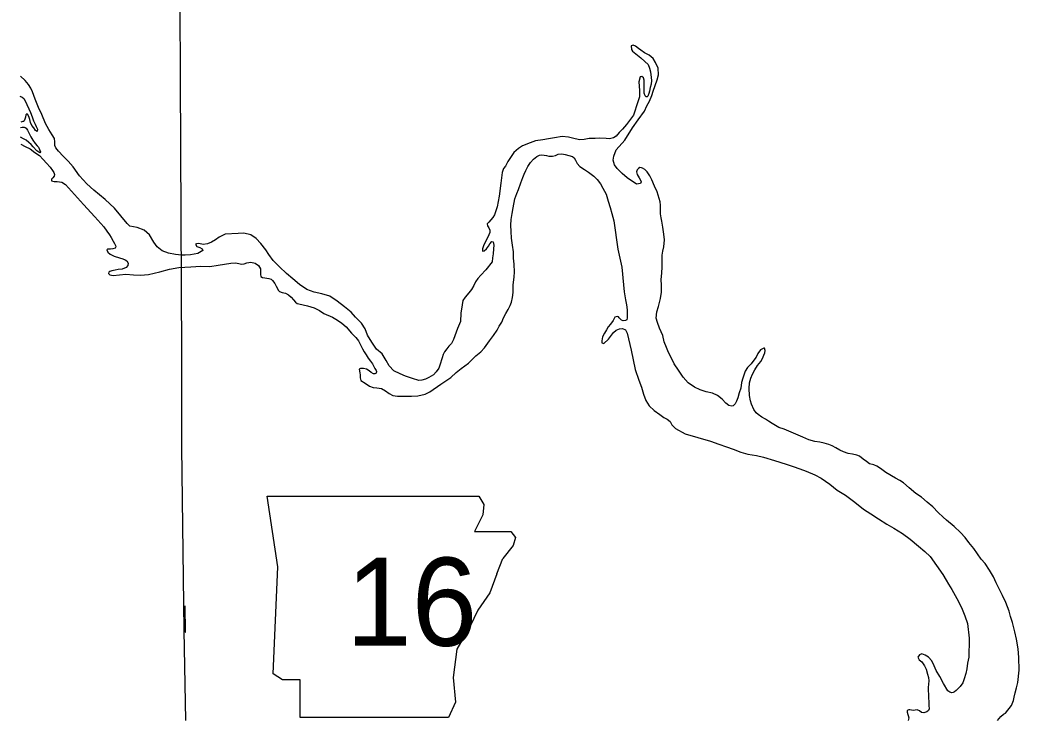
# Model space of a CAD drawing. Extents: x -939622 to -934222, y 1383701 to 1385301.
# Drawn here: x -936571.31 to -936549.78, y 1384744.98 to 1384760.03 of the extents above; entities that cross this region are included whole.
import ezdxf

# ---------------------------------------------------------------- set-up
doc = ezdxf.new("R2010")
doc.units = 0
for name, color, linetype in [('Level 1', 7, 'Continuous'), ('Level 2', 7, 'Continuous'), ('Level 21', 7, 'Continuous'), ('Level 6', 7, 'Continuous'), ('Level 9', 7, 'Continuous')]:
    doc.layers.add(name, color=color, linetype=linetype)

msp = doc.modelspace()

# ---------------------------------------------------------------- linework, layer by layer
at = {"layer": 'Level 1'}
msp.add_lwpolyline([(-936567.757, 1384747.397), (-936567.752, 1384746.833)], dxfattribs=at)
at = {"layer": 'Level 2'}
msp.add_lwpolyline([(-936567.737, 1384744.926), (-936567.771, 1384746.876), (-936567.824, 1384750.816), (-936567.827, 1384752.803), (-936567.851, 1384758.771), (-936567.887, 1384766.755), (-936567.936, 1384774.76), (-936567.955, 1384782.78), (-936568.042, 1384790.49)], dxfattribs=at)
at = {"layer": 'Level 21'}
for p, q in [((-936565.757, 1384748.241), (-936565.985, 1384749.763)), ((-936565.985, 1384749.763), (-936561.421, 1384749.761)), ((-936561.421, 1384749.761), (-936561.316, 1384749.586)), ((-936561.417, 1384749.763), (-936561.417, 1384749.763)), ((-936561.316, 1384749.586), (-936561.341, 1384749.357)), ((-936561.341, 1384749.357), (-936561.519, 1384749.002)), ((-936561.519, 1384749.002), (-936560.732, 1384749.002)), ((-936560.732, 1384749.002), (-936560.63, 1384748.875)), ((-936560.63, 1384748.875), (-936560.681, 1384748.698)), ((-936560.681, 1384748.698), (-936560.91, 1384748.418)), ((-936561.036, 1384748.088), (-936560.91, 1384748.418)), ((-936565.858, 1384745.931), (-936565.757, 1384748.241)), ((-936561.036, 1384748.088), (-936561.189, 1384747.682)), ((-936561.189, 1384747.682), (-936561.442, 1384747.302)), ((-936561.442, 1384747.302), (-936561.62, 1384746.947)), ((-936561.62, 1384746.947), (-936561.899, 1384746.464)), ((-936561.899, 1384746.464), (-936561.975, 1384745.855)), ((-936565.655, 1384745.805), (-936565.858, 1384745.931)), ((-936565.274, 1384745.805), (-936565.655, 1384745.805)), ((-936565.274, 1384744.993), (-936565.274, 1384745.805)), ((-936561.975, 1384745.855), (-936561.925, 1384745.322)), ((-936561.925, 1384745.322), (-936562.077, 1384744.993)), ((-936562.077, 1384744.993), (-936565.274, 1384744.993))]:
    msp.add_line(p, q, dxfattribs=at)
at = {"layer": 'Level 6'}
msp.add_lwpolyline([(-936567.752, 1384746.833), (-936567.747, 1384746.833), (-936567.757, 1384747.397)], dxfattribs=at)
at = {"layer": 'Level 9'}
for points in [[(-936557.555, 1384758.85), (-936557.562, 1384758.988), (-936557.613, 1384759.11), (-936557.669, 1384759.199), (-936557.754, 1384759.272), (-936557.854, 1384759.321), (-936557.931, 1384759.376), (-936557.98, 1384759.417), (-936558.05, 1384759.463), (-936558.095, 1384759.489), (-936558.14, 1384759.473), (-936558.135, 1384759.395), (-936558.11, 1384759.36), (-936558.037, 1384759.298), (-936557.933, 1384759.217), (-936557.844, 1384759.138), (-936557.776, 1384759.07), (-936557.742, 1384758.993), (-936557.722, 1384758.915), (-936557.707, 1384758.789), (-936557.702, 1384758.723), (-936557.712, 1384758.645), (-936557.729, 1384758.575), (-936557.742, 1384758.497), (-936557.758, 1384758.442), (-936557.781, 1384758.387), (-936557.793, 1384758.372), (-936557.814, 1384758.375), (-936557.841, 1384758.392), (-936557.861, 1384758.455), (-936557.862, 1384758.527), (-936557.864, 1384758.581), (-936557.86, 1384758.671), (-936557.861, 1384758.731), (-936557.872, 1384758.785), (-936557.908, 1384758.814), (-936557.95, 1384758.807), (-936557.977, 1384758.696), (-936557.964, 1384758.506), (-936557.958, 1384758.374), (-936557.994, 1384758.262), (-936558.025, 1384758.177), (-936558.061, 1384758.062), (-936558.092, 1384757.974), (-936558.24, 1384757.775), (-936558.327, 1384757.674), (-936558.398, 1384757.603), (-936558.465, 1384757.527), (-936558.524, 1384757.492), (-936558.607, 1384757.469), (-936558.682, 1384757.476), (-936558.829, 1384757.482), (-936558.919, 1384757.474), (-936559.048, 1384757.471), (-936559.156, 1384757.456), (-936559.245, 1384757.445), (-936559.348, 1384757.467), (-936559.49, 1384757.506), (-936559.628, 1384757.517), (-936559.792, 1384757.489), (-936559.923, 1384757.465), (-936560.043, 1384757.448), (-936560.204, 1384757.423), (-936560.314, 1384757.378), (-936560.483, 1384757.314), (-936560.569, 1384757.258), (-936560.669, 1384757.171), (-936560.802, 1384756.976), (-936560.847, 1384756.875), (-936560.891, 1384756.826), (-936560.922, 1384756.744), (-936560.95, 1384756.512), (-936560.988, 1384756.229), (-936561.03, 1384755.999), (-936561.089, 1384755.83), (-936561.12, 1384755.769), (-936561.164, 1384755.72), (-936561.205, 1384755.671), (-936561.243, 1384755.634), (-936561.239, 1384755.595), (-936561.205, 1384755.55), (-936561.186, 1384755.497), (-936561.185, 1384755.449), (-936561.205, 1384755.4), (-936561.322, 1384755.163), (-936561.344, 1384755.099), (-936561.343, 1384755.048), (-936561.31, 1384755.049), (-936561.26, 1384755.095), (-936561.214, 1384755.156), (-936561.185, 1384755.205), (-936561.147, 1384755.251), (-936561.114, 1384755.249), (-936561.1, 1384755.177), (-936561.107, 1384755.093), (-936561.114, 1384754.99), (-936561.127, 1384754.9), (-936561.139, 1384754.812), (-936561.273, 1384754.644), (-936561.384, 1384754.53), (-936561.443, 1384754.453)], [(-936555.417, 1384752.577), (-936555.347, 1384752.666), (-936555.313, 1384752.733), (-936555.281, 1384752.8), (-936555.259, 1384752.855), (-936555.251, 1384752.906), (-936555.264, 1384752.951), (-936555.285, 1384752.953), (-936555.353, 1384752.919), (-936555.411, 1384752.836), (-936555.448, 1384752.763), (-936555.497, 1384752.693), (-936555.556, 1384752.616), (-936555.632, 1384752.539), (-936555.684, 1384752.46), (-936555.731, 1384752.305), (-936555.762, 1384752.215), (-936555.78, 1384752.088), (-936555.813, 1384751.988), (-936555.844, 1384751.882), (-936555.872, 1384751.812), (-936555.898, 1384751.751), (-936555.941, 1384751.708), (-936555.974, 1384751.707), (-936556.035, 1384751.721), (-936556.102, 1384751.768), (-936556.179, 1384751.853), (-936556.283, 1384751.932), (-936556.386, 1384751.983), (-936556.521, 1384752.016), (-936556.657, 1384752.055), (-936556.773, 1384752.11), (-936556.913, 1384752.206), (-936557.018, 1384752.326), (-936557.12, 1384752.48), (-936557.213, 1384752.619), (-936557.302, 1384752.795), (-936557.336, 1384752.86), (-936557.378, 1384752.967), (-936557.426, 1384753.092), (-936557.459, 1384753.224), (-936557.529, 1384753.388), (-936557.574, 1384753.504), (-936557.6, 1384753.602), (-936557.591, 1384753.735), (-936557.552, 1384753.853), (-936557.505, 1384754.026), (-936557.49, 1384754.161), (-936557.488, 1384754.315), (-936557.491, 1384754.432), (-936557.479, 1384754.57), (-936557.471, 1384754.706), (-936557.471, 1384754.856), (-936557.471, 1384754.958), (-936557.458, 1384755.043), (-936557.439, 1384755.14), (-936557.425, 1384755.287), (-936557.44, 1384755.41), (-936557.461, 1384755.563), (-936557.479, 1384755.689), (-936557.496, 1384755.767), (-936557.507, 1384755.853), (-936557.509, 1384755.941), (-936557.506, 1384756.034), (-936557.516, 1384756.109), (-936557.581, 1384756.321), (-936557.635, 1384756.446), (-936557.696, 1384756.583), (-936557.74, 1384756.669), (-936557.793, 1384756.755), (-936557.848, 1384756.805), (-936557.893, 1384756.834), (-936557.921, 1384756.842), (-936557.957, 1384756.847), (-936557.986, 1384756.825), (-936558.01, 1384756.801), (-936558.027, 1384756.755), (-936558.01, 1384756.698), (-936557.967, 1384756.63), (-936557.938, 1384756.577), (-936557.928, 1384756.541), (-936557.943, 1384756.505), (-936558.023, 1384756.491), (-936558.224, 1384756.624), (-936558.334, 1384756.721), (-936558.445, 1384756.827), (-936558.498, 1384756.904), (-936558.527, 1384757.008), (-936558.517, 1384757.092), (-936558.464, 1384757.232), (-936558.28, 1384757.435), (-936558.112, 1384757.703), (-936557.987, 1384757.875), (-936557.851, 1384758.064), (-936557.806, 1384758.179), (-936557.742, 1384758.277), (-936557.694, 1384758.399), (-936557.667, 1384758.498), (-936557.625, 1384758.614), (-936557.577, 1384758.738), (-936557.555, 1384758.85)], [(-936570.762, 1384757.797), (-936570.845, 1384757.994), (-936570.914, 1384758.14), (-936570.985, 1384758.324), (-936571.04, 1384758.479), (-936571.081, 1384758.563), (-936571.133, 1384758.639), (-936571.201, 1384758.725), (-936571.3, 1384758.819)], [(-936571.313, 1384758.386), (-936571.268, 1384758.369), (-936571.228, 1384758.34), (-936571.2, 1384758.283), (-936571.083, 1384758.033), (-936571.054, 1384757.944), (-936571.025, 1384757.857), (-936570.987, 1384757.786), (-936570.965, 1384757.735), (-936570.933, 1384757.679), (-936570.944, 1384757.625), (-936570.978, 1384757.645), (-936571.018, 1384757.701), (-936571.055, 1384757.757), (-936571.087, 1384757.823), (-936571.103, 1384757.886), (-936571.123, 1384757.948), (-936571.148, 1384757.999), (-936571.163, 1384758.007), (-936571.187, 1384757.986), (-936571.194, 1384757.938), (-936571.205, 1384757.892), (-936571.222, 1384757.853), (-936571.234, 1384757.843), (-936571.249, 1384757.84), (-936571.297, 1384757.827)], [(-936561.443, 1384754.453), (-936561.495, 1384754.383), (-936561.535, 1384754.304), (-936561.581, 1384754.222), (-936561.639, 1384754.145), (-936561.715, 1384754.05), (-936561.767, 1384753.983), (-936561.786, 1384753.886), (-936561.811, 1384753.711), (-936561.822, 1384753.53), (-936561.887, 1384753.379), (-936561.969, 1384753.142), (-936562.014, 1384753.054), (-936562.067, 1384752.996), (-936562.114, 1384752.937), (-936562.163, 1384752.873), (-936562.195, 1384752.815), (-936562.214, 1384752.749), (-936562.264, 1384752.591), (-936562.289, 1384752.521), (-936562.341, 1384752.442), (-936562.403, 1384752.38), (-936562.5, 1384752.318), (-936562.575, 1384752.286), (-936562.649, 1384752.266), (-936562.718, 1384752.256), (-936562.851, 1384752.301), (-936563.002, 1384752.351), (-936563.117, 1384752.397), (-936563.256, 1384752.463), (-936563.355, 1384752.572), (-936563.424, 1384752.69), (-936563.508, 1384752.833), (-936563.627, 1384752.935), (-936563.73, 1384753.08), (-936563.82, 1384753.234), (-936563.875, 1384753.371), (-936563.953, 1384753.496), (-936564.082, 1384753.625), (-936564.177, 1384753.731), (-936564.318, 1384753.845), (-936564.48, 1384753.967), (-936564.635, 1384754.075), (-936564.81, 1384754.128), (-936564.973, 1384754.163), (-936565.133, 1384754.216), (-936565.292, 1384754.327), (-936565.436, 1384754.447), (-936565.57, 1384754.567), (-936565.721, 1384754.708), (-936565.856, 1384754.846), (-936565.949, 1384754.973), (-936566.014, 1384755.074), (-936566.119, 1384755.212), (-936566.224, 1384755.315), (-936566.337, 1384755.397), (-936566.488, 1384755.435), (-936566.613, 1384755.426), (-936566.889, 1384755.411), (-936567.019, 1384755.348), (-936567.102, 1384755.292), (-936567.187, 1384755.236), (-936567.27, 1384755.201), (-936567.366, 1384755.186), (-936567.456, 1384755.208), (-936567.507, 1384755.207), (-936567.531, 1384755.197), (-936567.503, 1384755.144), (-936567.436, 1384755.124), (-936567.388, 1384755.093), (-936567.372, 1384755.063), (-936567.481, 1384754.994), (-936567.639, 1384754.963), (-936567.756, 1384754.961), (-936567.831, 1384754.962), (-936567.963, 1384754.974), (-936568.111, 1384755.003), (-936568.247, 1384755.051), (-936568.357, 1384755.139), (-936568.425, 1384755.237), (-936568.522, 1384755.394), (-936568.636, 1384755.499), (-936568.784, 1384755.553), (-936568.943, 1384755.582), (-936569.005, 1384755.641), (-936569.273, 1384755.971), (-936569.479, 1384756.159), (-936569.724, 1384756.364), (-936569.874, 1384756.498), (-936570.031, 1384756.669), (-936570.167, 1384756.861), (-936570.278, 1384756.988), (-936570.383, 1384757.094), (-936570.484, 1384757.203), (-936570.537, 1384757.273), (-936570.559, 1384757.321), (-936570.561, 1384757.399), (-936570.572, 1384757.471), (-936570.616, 1384757.551), (-936570.69, 1384757.667), (-936570.762, 1384757.797)], [(-936571.303, 1384757.712), (-936571.264, 1384757.716), (-936571.225, 1384757.72), (-936571.198, 1384757.715), (-936571.177, 1384757.7), (-936571.149, 1384757.653), (-936571.114, 1384757.579), (-936571.076, 1384757.507), (-936571.039, 1384757.439), (-936570.986, 1384757.368), (-936570.943, 1384757.318), (-936570.915, 1384757.289), (-936570.89, 1384757.238), (-936570.868, 1384757.188), (-936570.882, 1384757.166), (-936570.949, 1384757.21), (-936571.026, 1384757.298), (-936571.069, 1384757.348), (-936571.121, 1384757.389), (-936571.182, 1384757.436), (-936571.237, 1384757.468), (-936571.301, 1384757.505)], [(-936571.294, 1384757.352), (-936571.203, 1384757.303), (-936571.094, 1384757.251), (-936570.99, 1384757.176), (-936570.896, 1384757.106), (-936570.816, 1384757.023), (-936570.739, 1384756.941), (-936570.659, 1384756.853), (-936570.612, 1384756.782), (-936570.587, 1384756.743), (-936570.571, 1384756.698), (-936570.573, 1384756.665), (-936570.608, 1384756.625), (-936570.635, 1384756.598), (-936570.634, 1384756.565), (-936570.579, 1384756.545), (-936570.51, 1384756.547), (-936570.414, 1384756.534), (-936570.329, 1384756.482), (-936569.941, 1384756.052), (-936569.701, 1384755.787), (-936569.507, 1384755.572), (-936569.438, 1384755.474), (-936569.383, 1384755.397), (-936569.345, 1384755.338), (-936569.304, 1384755.264), (-936569.276, 1384755.211), (-936569.254, 1384755.166), (-936569.244, 1384755.136), (-936569.259, 1384755.109), (-936569.315, 1384755.095), (-936569.36, 1384755.091), (-936569.405, 1384755.087), (-936569.429, 1384755.087), (-936569.441, 1384755.071), (-936569.421, 1384755.021), (-936569.37, 1384754.98), (-936569.282, 1384754.94), (-936569.17, 1384754.903), (-936569.094, 1384754.881), (-936569.046, 1384754.861), (-936569.009, 1384754.835), (-936568.984, 1384754.785), (-936568.986, 1384754.739), (-936569.024, 1384754.693), (-936569.113, 1384754.658), (-936569.194, 1384754.647), (-936569.265, 1384754.637), (-936569.331, 1384754.62), (-936569.379, 1384754.607), (-936569.396, 1384754.594), (-936569.404, 1384754.564), (-936569.38, 1384754.532), (-936569.308, 1384754.524), (-936569.029, 1384754.552), (-936568.864, 1384754.538), (-936568.714, 1384754.529), (-936568.541, 1384754.545), (-936568.299, 1384754.602), (-936568.091, 1384754.658), (-936567.888, 1384754.693), (-936567.63, 1384754.705), (-936567.412, 1384754.722), (-936567.223, 1384754.718), (-936567.043, 1384754.74), (-936566.906, 1384754.764), (-936566.772, 1384754.785), (-936566.67, 1384754.791), (-936566.598, 1384754.777), (-936566.537, 1384754.767), (-936566.484, 1384754.771), (-936566.424, 1384754.796), (-936566.335, 1384754.808), (-936566.247, 1384754.789), (-936566.174, 1384754.739), (-936566.13, 1384754.665), (-936566.132, 1384754.602), (-936566.13, 1384754.539), (-936566.12, 1384754.497), (-936566.087, 1384754.474), (-936566.033, 1384754.469), (-936565.948, 1384754.459), (-936565.9, 1384754.439), (-936565.869, 1384754.41), (-936565.823, 1384754.351), (-936565.792, 1384754.294), (-936565.763, 1384754.241), (-936565.751, 1384754.208), (-936565.717, 1384754.173), (-936565.665, 1384754.156), (-936565.59, 1384754.143), (-936565.523, 1384754.102), (-936565.471, 1384754.055), (-936565.416, 1384753.999), (-936565.373, 1384753.946), (-936565.342, 1384753.92), (-936565.3, 1384753.912), (-936565.113, 1384753.868), (-936564.971, 1384753.826), (-936564.861, 1384753.763), (-936564.767, 1384753.702)], [(-936564.767, 1384753.702), (-936564.579, 1384753.622), (-936564.473, 1384753.561), (-936564.375, 1384753.492), (-936564.281, 1384753.416), (-936564.169, 1384753.274), (-936564.074, 1384753.186), (-936564.018, 1384753.115), (-936563.971, 1384753.026), (-936563.933, 1384752.943), (-936563.896, 1384752.872), (-936563.855, 1384752.809), (-936563.806, 1384752.738), (-936563.762, 1384752.673), (-936563.719, 1384752.614), (-936563.678, 1384752.543), (-936563.665, 1384752.516), (-936563.653, 1384752.495), (-936563.637, 1384752.472), (-936563.631, 1384752.448), (-936563.639, 1384752.415), (-936563.663, 1384752.402), (-936563.695, 1384752.398), (-936563.741, 1384752.427), (-936563.784, 1384752.465), (-936563.848, 1384752.503), (-936563.911, 1384752.516), (-936563.974, 1384752.515), (-936564.004, 1384752.502), (-936563.99, 1384752.421), (-936563.983, 1384752.376), (-936563.981, 1384752.313), (-936563.965, 1384752.26), (-936563.876, 1384752.196), (-936563.782, 1384752.138), (-936563.703, 1384752.103), (-936563.625, 1384752.096), (-936563.571, 1384752.094), (-936563.523, 1384752.087), (-936563.432, 1384752.035), (-936563.353, 1384751.976), (-936563.28, 1384751.936), (-936563.177, 1384751.92), (-936563.054, 1384751.92), (-936562.979, 1384751.916), (-936562.875, 1384751.921), (-936562.74, 1384751.928), (-936562.582, 1384751.964), (-936562.481, 1384752.009), (-936562.242, 1384752.177), (-936562.027, 1384752.32), (-936561.912, 1384752.428), (-936561.807, 1384752.512), (-936561.65, 1384752.63), (-936561.557, 1384752.719), (-936561.486, 1384752.79), (-936561.378, 1384752.873), (-936561.299, 1384752.96), (-936561.191, 1384753.109), (-936561.107, 1384753.229), (-936561.026, 1384753.339), (-936560.983, 1384753.427), (-936560.931, 1384753.515), (-936560.892, 1384753.606), (-936560.843, 1384753.701), (-936560.791, 1384753.789), (-936560.748, 1384753.877), (-936560.72, 1384753.947), (-936560.701, 1384754.047), (-936560.686, 1384754.155), (-936560.682, 1384754.234), (-936560.681, 1384754.312), (-936560.661, 1384754.493), (-936560.652, 1384754.595), (-936560.665, 1384754.766), (-936560.677, 1384754.892), (-936560.677, 1384755.033), (-936560.701, 1384755.174), (-936560.72, 1384755.327), (-936560.727, 1384755.471), (-936560.733, 1384755.609), (-936560.727, 1384755.73), (-936560.703, 1384755.857), (-936560.682, 1384755.977), (-936560.651, 1384756.174), (-936560.608, 1384756.286), (-936560.571, 1384756.374), (-936560.518, 1384756.516), (-936560.473, 1384756.635), (-936560.445, 1384756.708), (-936560.408, 1384756.787), (-936560.371, 1384756.869), (-936560.313, 1384756.957), (-936560.246, 1384757.031), (-936560.172, 1384757.084), (-936560.119, 1384757.115), (-936560.065, 1384757.122), (-936560.017, 1384757.117), (-936559.969, 1384757.107), (-936559.914, 1384757.096), (-936559.839, 1384757.095)], [(-936559.839, 1384757.095), (-936559.771, 1384757.108), (-936559.714, 1384757.137), (-936559.637, 1384757.141), (-936559.564, 1384757.128), (-936559.483, 1384757.109), (-936559.407, 1384757.084), (-936559.368, 1384757.06), (-936559.337, 1384757.004), (-936559.305, 1384756.933), (-936559.246, 1384756.868), (-936559.146, 1384756.807), (-936559.061, 1384756.752), (-936558.945, 1384756.665), (-936558.877, 1384756.588), (-936558.803, 1384756.5), (-936558.749, 1384756.402), (-936558.683, 1384756.274), (-936558.635, 1384756.122), (-936558.59, 1384755.99), (-936558.557, 1384755.859), (-936558.517, 1384755.697), (-936558.43, 1384755.092), (-936558.343, 1384754.7), (-936558.304, 1384754.32), (-936558.288, 1384754.17), (-936558.26, 1384753.996), (-936558.242, 1384753.891), (-936558.225, 1384753.783), (-936558.228, 1384753.66), (-936558.226, 1384753.606), (-936558.235, 1384753.567), (-936558.264, 1384753.554), (-936558.312, 1384753.541), (-936558.348, 1384753.555), (-936558.397, 1384753.611), (-936558.416, 1384753.628), (-936558.446, 1384753.637), (-936558.491, 1384753.621), (-936558.528, 1384753.551), (-936558.586, 1384753.474), (-936558.633, 1384753.416), (-936558.67, 1384753.352), (-936558.716, 1384753.276), (-936558.759, 1384753.196), (-936558.772, 1384753.115), (-936558.771, 1384753.067), (-936558.729, 1384753.056), (-936558.629, 1384753.148), (-936558.568, 1384753.234), (-936558.519, 1384753.292), (-936558.463, 1384753.339), (-936558.392, 1384753.373), (-936558.326, 1384753.381), (-936558.262, 1384753.349), (-936558.225, 1384753.275), (-936558.138, 1384752.91), (-936558.056, 1384752.491), (-936557.975, 1384752.262), (-936557.921, 1384752.116), (-936557.875, 1384751.964), (-936557.827, 1384751.829), (-936557.752, 1384751.714), (-936557.648, 1384751.608), (-936557.526, 1384751.521), (-936557.434, 1384751.457), (-936557.365, 1384751.422), (-936557.303, 1384751.37), (-936557.266, 1384751.301), (-936557.183, 1384751.222), (-936556.976, 1384751.107), (-936556.433, 1384750.951), (-936556.251, 1384750.886), (-936556.085, 1384750.827), (-936555.943, 1384750.779), (-936555.777, 1384750.714), (-936555.626, 1384750.669), (-936555.442, 1384750.641), (-936555.288, 1384750.605), (-936555.05, 1384750.533), (-936554.802, 1384750.454), (-936554.651, 1384750.404), (-936554.503, 1384750.35), (-936554.367, 1384750.299), (-936554.179, 1384750.222), (-936554.048, 1384750.15), (-936553.862, 1384750.019), (-936553.7, 1384749.891), (-936553.518, 1384749.784), (-936553.319, 1384749.632), (-936553.133, 1384749.486), (-936552.974, 1384749.379), (-936552.81, 1384749.271), (-936552.633, 1384749.161), (-936552.478, 1384749.072), (-936552.293, 1384748.959), (-936552.128, 1384748.833), (-936551.945, 1384748.684), (-936551.813, 1384748.567), (-936551.693, 1384748.462), (-936551.423, 1384748.071)], [(-936550.247, 1384744.924), (-936550.177, 1384745.016), (-936550.113, 1384745.065), (-936550.074, 1384745.084), (-936549.943, 1384745.25), (-936549.904, 1384745.356), (-936549.888, 1384745.432), (-936549.866, 1384745.525), (-936549.838, 1384745.628), (-936549.805, 1384745.746), (-936549.782, 1384746.008), (-936549.785, 1384746.282), (-936549.802, 1384746.474), (-936549.834, 1384746.683), (-936549.873, 1384746.836), (-936549.92, 1384747.036), (-936549.965, 1384747.167), (-936549.995, 1384747.287), (-936550.069, 1384747.469), (-936550.141, 1384747.62), (-936550.204, 1384747.748), (-936550.271, 1384747.894), (-936550.334, 1384748.022), (-936550.415, 1384748.17), (-936550.512, 1384748.309), (-936550.595, 1384748.403), (-936550.675, 1384748.519), (-936550.759, 1384748.634), (-936550.861, 1384748.761), (-936550.942, 1384748.87), (-936551.04, 1384748.982), (-936551.181, 1384749.111), (-936551.341, 1384749.249), (-936551.417, 1384749.313), (-936551.524, 1384749.413), (-936551.641, 1384749.533), (-936551.761, 1384749.636), (-936551.886, 1384749.738), (-936552.002, 1384749.822), (-936552.149, 1384749.942), (-936552.274, 1384750.054), (-936552.347, 1384750.103), (-936552.441, 1384750.149), (-936552.654, 1384750.273), (-936552.77, 1384750.358), (-936552.849, 1384750.407), (-936552.913, 1384750.435), (-936553.004, 1384750.46), (-936553.071, 1384750.507), (-936553.144, 1384750.562), (-936553.22, 1384750.624), (-936553.278, 1384750.646), (-936553.371, 1384750.665), (-936553.465, 1384750.681), (-936553.561, 1384750.718), (-936553.64, 1384750.758), (-936553.728, 1384750.804), (-936553.807, 1384750.847), (-936553.88, 1384750.879), (-936553.98, 1384750.906), (-936554.076, 1384750.925), (-936554.181, 1384750.941), (-936554.311, 1384750.98), (-936554.444, 1384751.037), (-936554.841, 1384751.211), (-936554.956, 1384751.247), (-936555.099, 1384751.328), (-936555.184, 1384751.383), (-936555.242, 1384751.421), (-936555.321, 1384751.467), (-936555.4, 1384751.523), (-936555.446, 1384751.558), (-936555.496, 1384751.629), (-936555.547, 1384751.748), (-936555.566, 1384751.822), (-936555.59, 1384751.933), (-936555.6, 1384752.083), (-936555.588, 1384752.21), (-936555.563, 1384752.306), (-936555.523, 1384752.394), (-936555.472, 1384752.486), (-936555.417, 1384752.577)], [(-936551.423, 1384748.071), (-936551.354, 1384747.953), (-936551.298, 1384747.864), (-936551.233, 1384747.754), (-936551.123, 1384747.558), (-936551.022, 1384747.365), (-936550.952, 1384747.186), (-936550.891, 1384747.019), (-936550.856, 1384746.699), (-936550.856, 1384746.56), (-936550.862, 1384746.413), (-936550.865, 1384746.295), (-936550.889, 1384746.163), (-936550.907, 1384746.042), (-936550.928, 1384745.942), (-936550.964, 1384745.824), (-936550.992, 1384745.739), (-936551.05, 1384745.66), (-936551.106, 1384745.604), (-936551.135, 1384745.571), (-936551.17, 1384745.543), (-936551.203, 1384745.53), (-936551.23, 1384745.526), (-936551.272, 1384745.534), (-936551.318, 1384745.563), (-936551.409, 1384745.724), (-936551.49, 1384745.878), (-936551.568, 1384746.005), (-936551.607, 1384746.107), (-936551.66, 1384746.211), (-936551.731, 1384746.29), (-936551.804, 1384746.337), (-936551.877, 1384746.362), (-936551.927, 1384746.343), (-936551.965, 1384746.294), (-936551.931, 1384746.237), (-936551.878, 1384746.188), (-936551.822, 1384746.102), (-936551.782, 1384746.033), (-936551.755, 1384745.923), (-936551.735, 1384745.851), (-936551.722, 1384745.785), (-936551.729, 1384745.707), (-936551.742, 1384745.635), (-936551.741, 1384745.568), (-936551.736, 1384745.493), (-936551.731, 1384745.412), (-936551.726, 1384745.328), (-936551.724, 1384745.25), (-936551.719, 1384745.178), (-936551.733, 1384745.142), (-936551.769, 1384745.111), (-936551.834, 1384745.094), (-936551.882, 1384745.102), (-936551.925, 1384745.137), (-936551.976, 1384745.154), (-936552.06, 1384745.143), (-936552.138, 1384745.156), (-936552.156, 1384745.156), (-936552.189, 1384745.14), (-936552.191, 1384745.104), (-936552.158, 1384744.984), (-936552.172, 1384744.924)]]:
    msp.add_lwpolyline(points, dxfattribs=at)

# ---------------------------------------------------------------- texts
at = {"layer": 'Level 21'}
msp.add_text('16', height=1.9008, dxfattribs=at).set_placement((-936564.284, 1384746.537))

doc.saveas('drawing.dxf')
